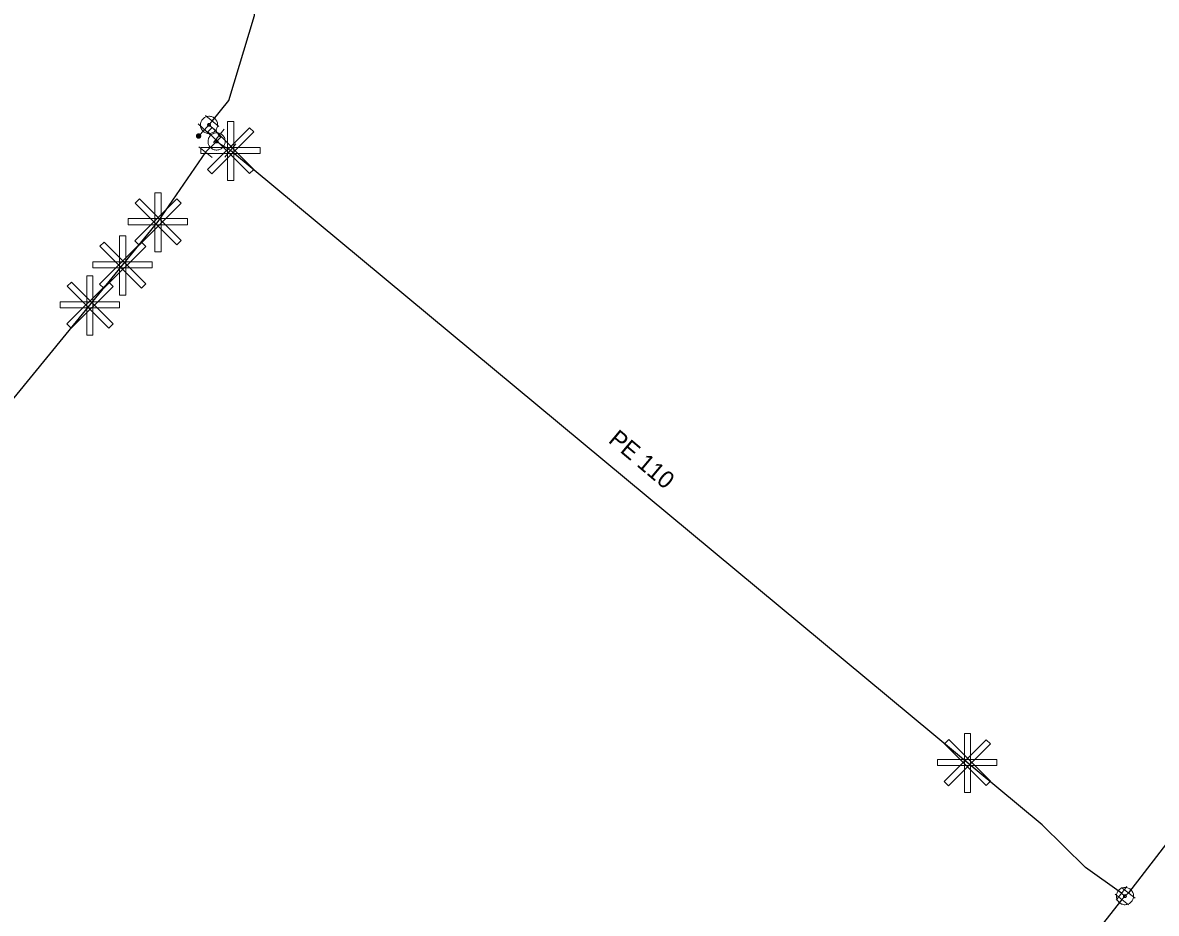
# Model space of a CAD drawing. Extents: x -809028 to -807737, y -990545 to -989489.
# Drawn here: x -808675 to -808609.2, y -989875.5 to -989823.8 of the extents above; entities that cross this region are included whole.
import ezdxf

# ---------------------------------------------------------------- set-up
doc = ezdxf.new("R2010")
doc.units = 0
doc.header["$LTSCALE"] = 0.32
for name, color, linetype, lineweight in [('1', 7, 'Continuous', 13), ('12', 7, 'Continuous', 13), ('14', 7, 'Continuous', 25), ('17', 7, 'Continuous', 25), ('34', 7, 'Continuous', 13), ('47', 7, 'Continuous', 13), ('9', 7, 'Continuous', 13)]:
    doc.layers.add(name, color=color, linetype=linetype, lineweight=lineweight)

msp = doc.modelspace()

# ---------------------------------------------------------------- linework, layer by layer
at = {"layer": '12'}
for points in [[(-808661.841, -989829.858), (-808661.593, -989830.106), (-808664.022, -989832.535), (-808664.269, -989832.287)], [(-808664.26, -989830.097), (-808664.013, -989829.849), (-808661.584, -989832.278), (-808661.831, -989832.526)], [(-808663.107, -989829.494), (-808662.757, -989829.494), (-808662.757, -989832.929), (-808663.107, -989832.929)], [(-808661.223, -989831.003), (-808661.223, -989831.353), (-808664.658, -989831.353), (-808664.658, -989831.003)], [(-808667.327, -989833.634), (-808666.977, -989833.634), (-808666.977, -989837.069), (-808667.327, -989837.069)], [(-808666.061, -989833.998), (-808665.813, -989834.246), (-808668.242, -989836.675), (-808668.489, -989836.427)], [(-808668.48, -989834.237), (-808668.233, -989833.989), (-808665.804, -989836.418), (-808666.051, -989836.666)], [(-808665.443, -989835.143), (-808665.443, -989835.493), (-808668.878, -989835.493), (-808668.878, -989835.143)], [(-808668.114, -989836.511), (-808667.865, -989836.759), (-808670.294, -989839.188), (-808670.541, -989838.94)], [(-808670.532, -989836.75), (-808670.286, -989836.502), (-808667.857, -989838.931), (-808668.103, -989839.179)], [(-808669.38, -989836.147), (-808669.029, -989836.147), (-808669.029, -989839.582), (-808669.38, -989839.582)], [(-808667.495, -989837.656), (-808667.495, -989838.006), (-808670.931, -989838.006), (-808670.931, -989837.656)], [(-808671.278, -989838.469), (-808670.928, -989838.469), (-808670.928, -989841.904), (-808671.278, -989841.904)], [(-808670.012, -989838.833), (-808669.764, -989839.081), (-808672.193, -989841.51), (-808672.44, -989841.262)], [(-808672.431, -989839.072), (-808672.184, -989838.824), (-808669.755, -989841.253), (-808670.002, -989841.501)], [(-808669.394, -989839.978), (-808669.394, -989840.328), (-808672.829, -989840.328), (-808672.829, -989839.978)], [(-808619.052, -989865.412), (-808618.804, -989865.66), (-808621.233, -989868.089), (-808621.48, -989867.841)], [(-808621.471, -989865.651), (-808621.224, -989865.403), (-808618.795, -989867.832), (-808619.042, -989868.08)], [(-808620.318, -989865.048), (-808619.968, -989865.048), (-808619.968, -989868.483), (-808620.318, -989868.483)], [(-808618.434, -989866.557), (-808618.434, -989866.907), (-808621.869, -989866.907), (-808621.869, -989866.557)]]:
    msp.add_lwpolyline(points, close=True, dxfattribs=at)
at = {"layer": '14', "lineweight": 13}
for p, q in [((-808664.458, -989829.978), (-808664.796, -989830.344)), ((-808664.191, -989829.696), (-808664.001, -989829.47)), ((-808663.748, -989830.656), (-808664.399, -989831.279)), ((-808662.949, -989831.179), (-808663.748, -989830.656)), ((-808611.188, -989874.339), (-808610.989, -989874.499)), ((-808611.169, -989874.699), (-808610.989, -989874.499)), ((-808610.789, -989874.309), (-808610.989, -989874.499))]:
    msp.add_line(p, q, dxfattribs=at)
for points in [[(-808663.616, -989830.336), (-808663.761, -989830.056), (-808664.191, -989829.696), (-808664.458, -989829.978)], [(-808663.748, -989830.656), (-808663.493, -989830.401), (-808663.616, -989830.336)]]:
    msp.add_lwpolyline(points, dxfattribs=at)
at = {"layer": '17'}
for points in [[(-808664.001, -989829.47), (-808663.046, -989828.276), (-808661.539, -989823.34), (-808658.986, -989797.72)], [(-808664.399, -989831.279), (-808667.17, -989835.318), (-808687.175, -989859.809), (-808713.068, -989891.184), (-808737.574, -989920.606)], [(-808611.188, -989874.339), (-808613.28, -989872.84), (-808615.793, -989870.363), (-808662.949, -989831.179)], [(-808597.027, -989858.141), (-808607.149, -989869.59), (-808610.789, -989874.309)], [(-808611.169, -989874.699), (-808629.289, -989897.76), (-808639.429, -989911.329)]]:
    msp.add_lwpolyline(points, dxfattribs=at)
at = {"layer": '34'}
for p, q in [((-808664.392, -989829.158), (-808663.61, -989829.782)), ((-808664.826, -989829.639), (-808664.09, -989830.317)), ((-808663.304, -989829.944), (-808663.928, -989830.726)), ((-808664.79, -989830.967), (-808664.008, -989831.591)), ((-808662.637, -989830.787), (-808663.261, -989831.569)), ((-808611.494, -989874.734), (-808610.88, -989873.944)), ((-808611.184, -989874.002), (-808610.394, -989874.616)), ((-808611.564, -989874.392), (-808610.774, -989875.006))]:
    msp.add_line(p, q, dxfattribs=at)
at = {"layer": '47'}
for points in [[(-808663.869, -989829.313), (-808663.91, -989829.282), (-808663.955, -989829.254), (-808664.003, -989829.233), (-808664.052, -989829.215), (-808664.103, -989829.203), (-808664.156, -989829.197), (-808664.207, -989829.197), (-808664.26, -989829.201), (-808664.311, -989829.21), (-808664.361, -989829.226), (-808664.41, -989829.246), (-808664.455, -989829.272), (-808664.498, -989829.301), (-808664.537, -989829.336), (-808664.573, -989829.374), (-808664.604, -989829.415), (-808664.632, -989829.46), (-808664.654, -989829.508), (-808664.671, -989829.557), (-808664.683, -989829.608), (-808664.689, -989829.661), (-808664.69, -989829.713), (-808664.686, -989829.765), (-808664.676, -989829.816), (-808664.66, -989829.866), (-808664.64, -989829.915), (-808664.615, -989829.961), (-808664.585, -989830.003), (-808664.55, -989830.042), (-808664.512, -989830.078), (-808664.471, -989830.109), (-808664.426, -989830.137), (-808664.378, -989830.16), (-808664.329, -989830.176), (-808664.278, -989830.188), (-808664.226, -989830.195), (-808664.173, -989830.196), (-808664.121, -989830.191), (-808664.07, -989830.181), (-808664.02, -989830.165), (-808663.971, -989830.145), (-808663.926, -989830.12), (-808663.883, -989830.09), (-808663.844, -989830.055), (-808663.808, -989830.017), (-808663.777, -989829.976), (-808663.749, -989829.931), (-808663.727, -989829.884), (-808663.71, -989829.834), (-808663.698, -989829.783), (-808663.691, -989829.731), (-808663.691, -989829.679), (-808663.695, -989829.627), (-808663.705, -989829.575), (-808663.721, -989829.525), (-808663.741, -989829.476), (-808663.766, -989829.432), (-808663.796, -989829.388), (-808663.831, -989829.349)], [(-808664.138, -989829.633), (-808664.145, -989829.627), (-808664.152, -989829.623), (-808664.159, -989829.62), (-808664.167, -989829.617), (-808664.176, -989829.615), (-808664.185, -989829.614), (-808664.193, -989829.613), (-808664.202, -989829.614), (-808664.21, -989829.616), (-808664.218, -989829.618), (-808664.227, -989829.622), (-808664.234, -989829.626), (-808664.241, -989829.631), (-808664.247, -989829.636), (-808664.253, -989829.643), (-808664.259, -989829.65), (-808664.263, -989829.657), (-808664.266, -989829.664), (-808664.269, -989829.672), (-808664.271, -989829.681), (-808664.272, -989829.69), (-808664.273, -989829.698), (-808664.272, -989829.707), (-808664.27, -989829.716), (-808664.268, -989829.723), (-808664.264, -989829.732), (-808664.26, -989829.739), (-808664.255, -989829.746), (-808664.25, -989829.752), (-808664.243, -989829.758), (-808664.236, -989829.764), (-808664.229, -989829.768), (-808664.222, -989829.771), (-808664.214, -989829.774), (-808664.205, -989829.776), (-808664.197, -989829.778), (-808664.188, -989829.778), (-808664.179, -989829.777), (-808664.17, -989829.775), (-808664.163, -989829.773), (-808664.154, -989829.769), (-808664.147, -989829.765), (-808664.14, -989829.76), (-808664.134, -989829.755), (-808664.128, -989829.748), (-808664.122, -989829.741), (-808664.118, -989829.734), (-808664.115, -989829.727), (-808664.112, -989829.719), (-808664.11, -989829.71), (-808664.108, -989829.702), (-808664.108, -989829.693), (-808664.109, -989829.684), (-808664.111, -989829.676), (-808664.113, -989829.668), (-808664.117, -989829.659), (-808664.121, -989829.652), (-808664.126, -989829.645), (-808664.131, -989829.639)], [(-808663.426, -989830.273), (-808663.467, -989830.242), (-808663.512, -989830.214), (-808663.56, -989830.193), (-808663.609, -989830.175), (-808663.66, -989830.163), (-808663.713, -989830.157), (-808663.764, -989830.157), (-808663.817, -989830.161), (-808663.868, -989830.17), (-808663.918, -989830.186), (-808663.967, -989830.206), (-808664.012, -989830.232), (-808664.055, -989830.261), (-808664.094, -989830.296), (-808664.13, -989830.334), (-808664.161, -989830.375), (-808664.189, -989830.42), (-808664.211, -989830.468), (-808664.228, -989830.517), (-808664.24, -989830.568), (-808664.246, -989830.621), (-808664.247, -989830.673), (-808664.243, -989830.725), (-808664.233, -989830.776), (-808664.217, -989830.826), (-808664.197, -989830.875), (-808664.172, -989830.921), (-808664.142, -989830.963), (-808664.107, -989831.002), (-808664.069, -989831.038), (-808664.028, -989831.069), (-808663.983, -989831.097), (-808663.935, -989831.12), (-808663.886, -989831.136), (-808663.835, -989831.148), (-808663.783, -989831.155), (-808663.73, -989831.156), (-808663.678, -989831.151), (-808663.627, -989831.141), (-808663.577, -989831.125), (-808663.528, -989831.105), (-808663.483, -989831.08), (-808663.44, -989831.05), (-808663.401, -989831.015), (-808663.365, -989830.977), (-808663.334, -989830.936), (-808663.306, -989830.891), (-808663.284, -989830.844), (-808663.267, -989830.794), (-808663.255, -989830.743), (-808663.248, -989830.691), (-808663.248, -989830.639), (-808663.252, -989830.587), (-808663.262, -989830.535), (-808663.278, -989830.485), (-808663.298, -989830.436), (-808663.323, -989830.392), (-808663.353, -989830.348), (-808663.388, -989830.309)], [(-808663.695, -989830.593), (-808663.702, -989830.587), (-808663.709, -989830.583), (-808663.716, -989830.58), (-808663.724, -989830.577), (-808663.733, -989830.575), (-808663.742, -989830.574), (-808663.75, -989830.573), (-808663.759, -989830.574), (-808663.767, -989830.576), (-808663.775, -989830.578), (-808663.784, -989830.582), (-808663.791, -989830.586), (-808663.798, -989830.591), (-808663.804, -989830.596), (-808663.81, -989830.603), (-808663.816, -989830.61), (-808663.82, -989830.617), (-808663.823, -989830.624), (-808663.826, -989830.632), (-808663.828, -989830.641), (-808663.829, -989830.65), (-808663.83, -989830.658), (-808663.829, -989830.667), (-808663.827, -989830.676), (-808663.825, -989830.683), (-808663.821, -989830.692), (-808663.817, -989830.699), (-808663.812, -989830.706), (-808663.807, -989830.712), (-808663.8, -989830.718), (-808663.793, -989830.724), (-808663.786, -989830.728), (-808663.779, -989830.731), (-808663.771, -989830.734), (-808663.762, -989830.736), (-808663.754, -989830.738), (-808663.745, -989830.738), (-808663.736, -989830.737), (-808663.727, -989830.735), (-808663.72, -989830.733), (-808663.711, -989830.729), (-808663.704, -989830.725), (-808663.697, -989830.72), (-808663.691, -989830.715), (-808663.685, -989830.708), (-808663.679, -989830.701), (-808663.675, -989830.694), (-808663.672, -989830.687), (-808663.669, -989830.679), (-808663.667, -989830.67), (-808663.665, -989830.662), (-808663.665, -989830.653), (-808663.666, -989830.644), (-808663.668, -989830.636), (-808663.67, -989830.628), (-808663.674, -989830.619), (-808663.678, -989830.612), (-808663.683, -989830.605), (-808663.688, -989830.599)], [(-808610.626, -989874.154), (-808610.664, -989874.118), (-808610.706, -989874.086), (-808610.75, -989874.06), (-808610.797, -989874.037), (-808610.847, -989874.019), (-808610.898, -989874.007), (-808610.95, -989874.001), (-808611.002, -989873.999), (-808611.054, -989874.003), (-808611.105, -989874.012), (-808611.156, -989874.027), (-808611.204, -989874.048), (-808611.25, -989874.072), (-808611.293, -989874.102), (-808611.333, -989874.136), (-808611.369, -989874.174), (-808611.401, -989874.216), (-808611.428, -989874.261), (-808611.45, -989874.307), (-808611.468, -989874.357), (-808611.48, -989874.408), (-808611.487, -989874.46), (-808611.488, -989874.513), (-808611.485, -989874.564), (-808611.475, -989874.615), (-808611.46, -989874.666), (-808611.44, -989874.715), (-808611.415, -989874.76), (-808611.385, -989874.803), (-808611.351, -989874.843), (-808611.313, -989874.879), (-808611.271, -989874.911), (-808611.227, -989874.939), (-808611.18, -989874.96), (-808611.13, -989874.978), (-808611.08, -989874.991), (-808611.027, -989874.998), (-808610.975, -989874.999), (-808610.923, -989874.995), (-808610.872, -989874.985), (-808610.821, -989874.97), (-808610.773, -989874.95), (-808610.727, -989874.925), (-808610.684, -989874.895), (-808610.644, -989874.861), (-808610.608, -989874.823), (-808610.576, -989874.781), (-808610.549, -989874.738), (-808610.527, -989874.69), (-808610.509, -989874.64), (-808610.496, -989874.59), (-808610.49, -989874.538), (-808610.489, -989874.486), (-808610.493, -989874.433), (-808610.502, -989874.382), (-808610.517, -989874.331), (-808610.537, -989874.284), (-808610.562, -989874.237), (-808610.592, -989874.194)], [(-808610.929, -989874.442), (-808610.935, -989874.435), (-808610.942, -989874.431), (-808610.949, -989874.427), (-808610.957, -989874.423), (-808610.965, -989874.42), (-808610.974, -989874.418), (-808610.982, -989874.417), (-808610.991, -989874.416), (-808610.999, -989874.418), (-808611.008, -989874.419), (-808611.016, -989874.421), (-808611.024, -989874.425), (-808611.031, -989874.429), (-808611.038, -989874.433), (-808611.045, -989874.439), (-808611.052, -989874.445), (-808611.056, -989874.452), (-808611.06, -989874.459), (-808611.064, -989874.467), (-808611.067, -989874.475), (-808611.069, -989874.484), (-808611.07, -989874.492), (-808611.071, -989874.501), (-808611.07, -989874.51), (-808611.068, -989874.518), (-808611.066, -989874.526), (-808611.062, -989874.534), (-808611.058, -989874.541), (-808611.054, -989874.548), (-808611.048, -989874.555), (-808611.042, -989874.562), (-808611.035, -989874.566), (-808611.028, -989874.57), (-808611.02, -989874.574), (-808611.012, -989874.577), (-808611.004, -989874.579), (-808610.995, -989874.58), (-808610.986, -989874.581), (-808610.977, -989874.58), (-808610.969, -989874.578), (-808610.961, -989874.576), (-808610.953, -989874.572), (-808610.946, -989874.568), (-808610.939, -989874.564), (-808610.932, -989874.558), (-808610.925, -989874.552), (-808610.921, -989874.545), (-808610.917, -989874.538), (-808610.913, -989874.53), (-808610.91, -989874.522), (-808610.908, -989874.514), (-808610.907, -989874.505), (-808610.906, -989874.496), (-808610.908, -989874.488), (-808610.909, -989874.479), (-808610.911, -989874.471), (-808610.915, -989874.463), (-808610.919, -989874.456), (-808610.923, -989874.449)]]:
    msp.add_lwpolyline(points, close=True, dxfattribs=at)
at = {"layer": '9'}
for points in [[(-808664.922, -989830.344), (-808664.922, -989830.357), (-808664.919, -989830.37), (-808664.917, -989830.383), (-808664.912, -989830.395), (-808664.906, -989830.407), (-808664.899, -989830.418), (-808664.891, -989830.428), (-808664.88, -989830.438), (-808664.87, -989830.446), (-808664.86, -989830.453), (-808664.848, -989830.459), (-808664.836, -989830.464), (-808664.823, -989830.467), (-808664.809, -989830.469), (-808664.797, -989830.471), (-808664.784, -989830.47), (-808664.771, -989830.468), (-808664.758, -989830.465), (-808664.745, -989830.46), (-808664.733, -989830.454), (-808664.723, -989830.447), (-808664.713, -989830.439), (-808664.703, -989830.429), (-808664.695, -989830.419), (-808664.688, -989830.408), (-808664.682, -989830.396), (-808664.677, -989830.384), (-808664.674, -989830.371), (-808664.672, -989830.358), (-808664.669, -989830.345), (-808664.671, -989830.332), (-808664.673, -989830.319), (-808664.676, -989830.306), (-808664.681, -989830.294), (-808664.686, -989830.282), (-808664.694, -989830.271), (-808664.701, -989830.261), (-808664.712, -989830.251), (-808664.722, -989830.243), (-808664.733, -989830.236), (-808664.745, -989830.23), (-808664.757, -989830.225), (-808664.77, -989830.222), (-808664.782, -989830.22), (-808664.796, -989830.219), (-808664.809, -989830.219), (-808664.821, -989830.221), (-808664.835, -989830.224), (-808664.847, -989830.229), (-808664.858, -989830.235), (-808664.87, -989830.242), (-808664.88, -989830.25), (-808664.89, -989830.26), (-808664.897, -989830.27), (-808664.905, -989830.281), (-808664.911, -989830.293), (-808664.916, -989830.305), (-808664.919, -989830.318), (-808664.921, -989830.331)], [(-808664.902, -989830.344), (-808664.902, -989830.355), (-808664.901, -989830.366), (-808664.897, -989830.377), (-808664.894, -989830.387), (-808664.889, -989830.397), (-808664.883, -989830.406), (-808664.875, -989830.415), (-808664.868, -989830.423), (-808664.858, -989830.43), (-808664.85, -989830.436), (-808664.84, -989830.441), (-808664.83, -989830.445), (-808664.819, -989830.448), (-808664.808, -989830.451), (-808664.797, -989830.451), (-808664.786, -989830.451), (-808664.775, -989830.449), (-808664.764, -989830.446), (-808664.754, -989830.442), (-808664.744, -989830.437), (-808664.735, -989830.431), (-808664.726, -989830.424), (-808664.718, -989830.416), (-808664.711, -989830.407), (-808664.705, -989830.398), (-808664.7, -989830.388), (-808664.696, -989830.378), (-808664.693, -989830.367), (-808664.691, -989830.356), (-808664.69, -989830.345), (-808664.69, -989830.334), (-808664.691, -989830.323), (-808664.695, -989830.312), (-808664.699, -989830.302), (-808664.704, -989830.292), (-808664.71, -989830.283), (-808664.717, -989830.274), (-808664.725, -989830.266), (-808664.733, -989830.259), (-808664.743, -989830.253), (-808664.753, -989830.248), (-808664.762, -989830.244), (-808664.774, -989830.241), (-808664.784, -989830.239), (-808664.796, -989830.239), (-808664.807, -989830.238), (-808664.818, -989830.24), (-808664.829, -989830.243), (-808664.838, -989830.247), (-808664.848, -989830.252), (-808664.858, -989830.258), (-808664.867, -989830.265), (-808664.875, -989830.273), (-808664.882, -989830.282), (-808664.887, -989830.291), (-808664.892, -989830.301), (-808664.897, -989830.311), (-808664.9, -989830.322), (-808664.902, -989830.333)], [(-808664.883, -989830.344), (-808664.883, -989830.353), (-808664.882, -989830.362), (-808664.879, -989830.371), (-808664.875, -989830.379), (-808664.872, -989830.387), (-808664.867, -989830.395), (-808664.86, -989830.402), (-808664.855, -989830.408), (-808664.848, -989830.414), (-808664.84, -989830.419), (-808664.831, -989830.423), (-808664.824, -989830.426), (-808664.815, -989830.429), (-808664.806, -989830.43), (-808664.797, -989830.432), (-808664.788, -989830.431), (-808664.779, -989830.43), (-808664.77, -989830.427), (-808664.762, -989830.424), (-808664.754, -989830.42), (-808664.745, -989830.415), (-808664.739, -989830.409), (-808664.733, -989830.403), (-808664.727, -989830.396), (-808664.722, -989830.388), (-808664.718, -989830.38), (-808664.715, -989830.372), (-808664.712, -989830.363), (-808664.711, -989830.354), (-808664.708, -989830.345), (-808664.71, -989830.336), (-808664.711, -989830.327), (-808664.713, -989830.318), (-808664.717, -989830.31), (-808664.721, -989830.302), (-808664.726, -989830.294), (-808664.732, -989830.287), (-808664.738, -989830.281), (-808664.745, -989830.275), (-808664.753, -989830.27), (-808664.761, -989830.266), (-808664.769, -989830.263), (-808664.777, -989830.26), (-808664.787, -989830.259), (-808664.796, -989830.258), (-808664.804, -989830.258), (-808664.814, -989830.259), (-808664.823, -989830.262), (-808664.831, -989830.265), (-808664.838, -989830.269), (-808664.847, -989830.274), (-808664.853, -989830.28), (-808664.86, -989830.286), (-808664.865, -989830.293), (-808664.87, -989830.301), (-808664.875, -989830.309), (-808664.878, -989830.317), (-808664.88, -989830.326), (-808664.882, -989830.335)], [(-808664.863, -989830.344), (-808664.863, -989830.351), (-808664.862, -989830.358), (-808664.86, -989830.365), (-808664.858, -989830.371), (-808664.855, -989830.377), (-808664.851, -989830.383), (-808664.847, -989830.389), (-808664.842, -989830.394), (-808664.836, -989830.398), (-808664.83, -989830.402), (-808664.824, -989830.405), (-808664.818, -989830.408), (-808664.811, -989830.409), (-808664.804, -989830.412), (-808664.797, -989830.412), (-808664.789, -989830.412), (-808664.782, -989830.41), (-808664.776, -989830.409), (-808664.77, -989830.406), (-808664.762, -989830.403), (-808664.758, -989830.399), (-808664.752, -989830.395), (-808664.747, -989830.39), (-808664.743, -989830.384), (-808664.739, -989830.378), (-808664.735, -989830.372), (-808664.733, -989830.366), (-808664.731, -989830.359), (-808664.73, -989830.352), (-808664.728, -989830.345), (-808664.728, -989830.338), (-808664.73, -989830.331), (-808664.732, -989830.324), (-808664.735, -989830.318), (-808664.738, -989830.311), (-808664.742, -989830.306), (-808664.745, -989830.3), (-808664.75, -989830.295), (-808664.757, -989830.291), (-808664.762, -989830.287), (-808664.769, -989830.284), (-808664.775, -989830.281), (-808664.782, -989830.279), (-808664.789, -989830.278), (-808664.796, -989830.278), (-808664.803, -989830.278), (-808664.809, -989830.278), (-808664.816, -989830.28), (-808664.823, -989830.283), (-808664.829, -989830.286), (-808664.835, -989830.29), (-808664.841, -989830.294), (-808664.846, -989830.299), (-808664.85, -989830.305), (-808664.853, -989830.31), (-808664.857, -989830.317), (-808664.86, -989830.323), (-808664.86, -989830.33), (-808664.863, -989830.337)], [(-808664.843, -989830.344), (-808664.843, -989830.349), (-808664.843, -989830.354), (-808664.842, -989830.359), (-808664.84, -989830.363), (-808664.838, -989830.368), (-808664.835, -989830.372), (-808664.831, -989830.375), (-808664.828, -989830.379), (-808664.825, -989830.382), (-808664.821, -989830.385), (-808664.816, -989830.387), (-808664.811, -989830.389), (-808664.807, -989830.39), (-808664.802, -989830.392), (-808664.797, -989830.392), (-808664.792, -989830.392), (-808664.787, -989830.391), (-808664.782, -989830.39), (-808664.777, -989830.388), (-808664.772, -989830.386), (-808664.769, -989830.383), (-808664.765, -989830.38), (-808664.762, -989830.376), (-808664.759, -989830.373), (-808664.755, -989830.369), (-808664.754, -989830.364), (-808664.752, -989830.36), (-808664.75, -989830.355), (-808664.75, -989830.35), (-808664.749, -989830.345), (-808664.749, -989830.34), (-808664.75, -989830.335), (-808664.75, -989830.33), (-808664.753, -989830.326), (-808664.755, -989830.321), (-808664.758, -989830.317), (-808664.761, -989830.313), (-808664.764, -989830.31), (-808664.767, -989830.307), (-808664.772, -989830.304), (-808664.777, -989830.302), (-808664.781, -989830.3), (-808664.786, -989830.299), (-808664.791, -989830.298), (-808664.796, -989830.298), (-808664.801, -989830.298), (-808664.806, -989830.299), (-808664.811, -989830.299), (-808664.815, -989830.301), (-808664.82, -989830.303), (-808664.824, -989830.306), (-808664.826, -989830.309), (-808664.831, -989830.312), (-808664.833, -989830.316), (-808664.837, -989830.32), (-808664.838, -989830.325), (-808664.841, -989830.329), (-808664.842, -989830.334), (-808664.843, -989830.339)], [(-808664.823, -989830.344), (-808664.823, -989830.347), (-808664.824, -989830.35), (-808664.823, -989830.352), (-808664.821, -989830.355), (-808664.821, -989830.358), (-808664.819, -989830.36), (-808664.816, -989830.362), (-808664.815, -989830.364), (-808664.813, -989830.366), (-808664.811, -989830.368), (-808664.808, -989830.37), (-808664.804, -989830.371), (-808664.803, -989830.371), (-808664.799, -989830.372), (-808664.797, -989830.372), (-808664.794, -989830.372), (-808664.791, -989830.372), (-808664.788, -989830.371), (-808664.786, -989830.37), (-808664.782, -989830.369), (-808664.781, -989830.367), (-808664.777, -989830.365), (-808664.776, -989830.363), (-808664.775, -989830.361), (-808664.772, -989830.359), (-808664.772, -989830.356), (-808664.77, -989830.353), (-808664.77, -989830.351), (-808664.769, -989830.348), (-808664.767, -989830.345), (-808664.769, -989830.342), (-808664.769, -989830.339), (-808664.77, -989830.336), (-808664.771, -989830.334), (-808664.772, -989830.331), (-808664.774, -989830.329), (-808664.775, -989830.326), (-808664.777, -989830.324), (-808664.78, -989830.323), (-808664.782, -989830.321), (-808664.784, -989830.32), (-808664.787, -989830.319), (-808664.789, -989830.318), (-808664.793, -989830.318), (-808664.796, -989830.317), (-808664.799, -989830.318), (-808664.802, -989830.317), (-808664.804, -989830.319), (-808664.807, -989830.319), (-808664.809, -989830.32), (-808664.811, -989830.322), (-808664.814, -989830.323), (-808664.816, -989830.325), (-808664.818, -989830.328), (-808664.82, -989830.33), (-808664.821, -989830.333), (-808664.821, -989830.335), (-808664.823, -989830.338), (-808664.823, -989830.341)], [(-808664.804, -989830.344), (-808664.804, -989830.346), (-808664.804, -989830.346), (-808664.803, -989830.346), (-808664.803, -989830.348), (-808664.804, -989830.349), (-808664.802, -989830.349), (-808664.802, -989830.349), (-808664.802, -989830.351), (-808664.802, -989830.351), (-808664.801, -989830.352), (-808664.799, -989830.352), (-808664.799, -989830.352), (-808664.799, -989830.353), (-808664.797, -989830.353), (-808664.797, -989830.353), (-808664.796, -989830.353), (-808664.794, -989830.353), (-808664.794, -989830.352), (-808664.794, -989830.352), (-808664.792, -989830.352), (-808664.792, -989830.351), (-808664.792, -989830.351), (-808664.791, -989830.35), (-808664.791, -989830.35), (-808664.789, -989830.349), (-808664.789, -989830.348), (-808664.788, -989830.347), (-808664.788, -989830.347), (-808664.788, -989830.346), (-808664.788, -989830.345), (-808664.788, -989830.344), (-808664.788, -989830.343), (-808664.788, -989830.343), (-808664.789, -989830.342), (-808664.789, -989830.341), (-808664.789, -989830.34), (-808664.789, -989830.34), (-808664.791, -989830.339), (-808664.791, -989830.339), (-808664.792, -989830.338), (-808664.793, -989830.338), (-808664.794, -989830.337), (-808664.794, -989830.337), (-808664.794, -989830.337), (-808664.796, -989830.337), (-808664.797, -989830.337), (-808664.798, -989830.337), (-808664.798, -989830.337), (-808664.799, -989830.338), (-808664.799, -989830.337), (-808664.801, -989830.339), (-808664.801, -989830.339), (-808664.802, -989830.339), (-808664.802, -989830.339), (-808664.803, -989830.341), (-808664.803, -989830.342), (-808664.803, -989830.343), (-808664.804, -989830.343), (-808664.804, -989830.344)]]:
    msp.add_lwpolyline(points, close=True, dxfattribs=at)

# ---------------------------------------------------------------- texts
at = {"layer": '1'}
msp.add_text('PE 110', height=1, rotation=320, dxfattribs=at).set_placement((-808641.048, -989848.095))

doc.saveas('drawing.dxf')
